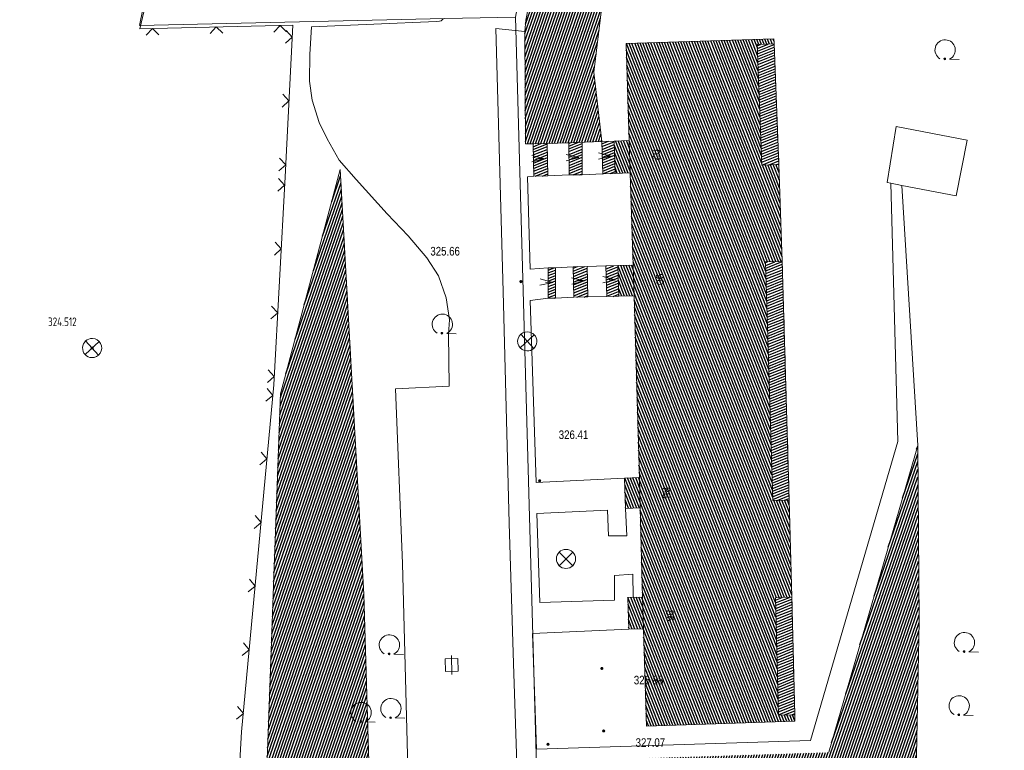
# Model space of a CAD drawing. Header units: metres. Extents: x 345144 to 348639, y 5629211 to 5635235.
# Tile 1039 of 1056: x 347781 to 347858, y 5631237 to 5631295. Entities that reach past the tile are written whole.
import ezdxf
from ezdxf.enums import TextEntityAlignment as Align

# ---------------------------------------------------------------- set-up
doc = ezdxf.new("R2010")
doc.units = ezdxf.units.M
doc.header["$MEASUREMENT"] = 0
doc.linetypes.add('4_4', pattern=[1.4, 0.7, -0.7])
for name, color, linetype in [('011 Gebäude', 7, 'Continuous'), ('011 Gebäude Ausg.', 7, 'Continuous'), ('028 Geländeform', 7, 'Continuous'), ('028 Geländeform Ausg.', 7, 'Continuous'), ('065-066 Ver_Entsorgung', 7, 'Continuous'), ('065-066 Ver_Entsorgung Ausg.', 7, 'Continuous'), ('081-083 Topographie', 7, 'Continuous'), ('AX Flurstück', 7, 'Continuous'), ('AX Gebäude', 7, 'Continuous'), ('Definitionslinie', 7, 'Continuous'), ('Präsentationsobjekt -Text (punktförmig)', 7, 'Continuous')]:
    doc.layers.add(name, color=color, linetype=linetype)
doc.styles.add('ARIAL', font='arial.ttf', dxfattribs={"height": 1})
doc.styles.add('DIN-6776-IT', font='txt', dxfattribs={"height": 1})
pattern_1 = [(201.882352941, (0, 0), (0.074540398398, -0.185590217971), [])]
pattern_2 = [(250.9552151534, (0, 0), (0.1890527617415, -0.065261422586), [])]
pattern_3 = [(111.5294117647, (0, 0), (-0.186045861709, -0.07339575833), [])]

# ---------------------------------------------------------------- blocks, each defined once
blk = doc.blocks.new('alk_3504_nrw')
at = {"color": 134, "lineweight": 5, "true_color": 0x00b2b2, "flags": 128}
for points in [[(-0.729333, -0.684), (-0.707333, -0.707333), (0.707333, 0.707333)], [(-0.707333, 0.707333), (0.707333, -0.707333)]]:
    blk.add_lwpolyline(points, dxfattribs=at)
at = {"color": 134, "lineweight": 5, "true_color": 0x00b2b2}
for start, end in [(90, -90), (-90, 90)]:
    blk.add_arc((0, 0), 1, start, end, dxfattribs=at)
blk = doc.blocks.new('alk_043x_nrw')
h = blk.add_hatch(color=7)
edge = h.paths.add_edge_path(flags=0)
edge.add_arc((0, 0), 1, 180, 360, ccw=False)
edge.add_arc((0, 0), 1, 0, 180, ccw=False)
blk = doc.blocks.new('alk_7100_nrwx2')
at = {"true_color": 0x2e2e2e}
h = blk.add_hatch(color=250, dxfattribs=at)
edge = h.paths.add_edge_path(flags=0)
edge.add_arc((0.024073, -0.597267), 0.057254, 180, 360, ccw=False)
edge.add_arc((0.024073, -0.597267), 0.057255, 0, 180, ccw=False)
at = {"color": 250, "lineweight": 5, "true_color": 0x2e2e2e, "flags": 128}
blk.add_lwpolyline([(0.349382, -0.597267), (1, -0.597267)], dxfattribs=at)
at = {"color": 250, "lineweight": 5, "true_color": 0x2e2e2e}
for centre, radius, start, end in [((0.024073, 0.012362), 0.690995, -61.91481688, -118.08518312), ((0.024073, -0.597267), 0.057255, 0, 180), ((0.024073, -0.597267), 0.057254, 180, 0)]:
    blk.add_arc(centre, radius, start, end, dxfattribs=at)
blk = doc.blocks.new('3488_swc')
at = {"color": 7, "lineweight": 5, "flags": 128}
for points in [[(1, 0), (-1, 0)], [(0.666667, 0.666667), (-0.666667, 0.666667), (-0.666667, -0.666667), (0.666667, -0.666667), (0.666667, 0.666667)]]:
    blk.add_lwpolyline(points, dxfattribs=at)

msp = doc.modelspace()

# ---------------------------------------------------------------- hatches: boundary and pattern name
at = {"layer": '011 Gebäude', "true_color": 0x8f8f8f}
h = msp.add_hatch(dxfattribs=at)
h.set_pattern_fill('_USER', color=252, scale=0.2, angle=201.88235294, style=0, pattern_type=0)
h.set_pattern_definition(pattern_1)
h.paths.add_polyline_path([(347840.209, 5631292.678), (347840.576, 5631283.242), (347840.576, 5631283.242), (347839.243, 5631283.192), (347839.243, 5631283.192), (347838.884, 5631292.628), (347838.884, 5631292.628)], flags=0)
h = msp.add_hatch(dxfattribs=at)
h.set_pattern_fill('_USER', color=252, scale=0.2, angle=201.88235294, style=0, pattern_type=0)
h.set_pattern_definition(pattern_1)
h.paths.add_polyline_path([(347822.434, 5631284.879), (347822.492, 5631282.342), (347822.492, 5631282.342), (347821.393, 5631282.317), (347821.393, 5631282.317), (347821.334, 5631284.853), (347821.334, 5631284.853)], flags=0)
h = msp.add_hatch(dxfattribs=at)
h.set_pattern_fill('_USER', color=252, scale=0.2, angle=201.88235294, style=0, pattern_type=0)
h.set_pattern_definition(pattern_1)
h.paths.add_polyline_path([(347825.178, 5631284.997), (347825.194, 5631282.438), (347825.194, 5631282.438), (347824.163, 5631282.432), (347824.163, 5631282.432), (347824.147, 5631284.937), (347824.147, 5631284.937)], flags=0)
h = msp.add_hatch(dxfattribs=at)
h.set_pattern_fill('_USER', color=252, scale=0.2, angle=201.88235294, style=0, pattern_type=0)
h.set_pattern_definition(pattern_1)
h.paths.add_polyline_path([(347827.769, 5631282.534), (347826.795, 5631282.504), (347826.795, 5631282.504), (347826.716, 5631285.045), (347826.716, 5631285.045), (347827.689, 5631285.075), (347827.689, 5631285.075)], flags=0)
h = msp.add_hatch(dxfattribs=at)
h.set_pattern_fill('_USER', color=252, scale=0.2, angle=201.88235294, style=0, pattern_type=0)
h.set_pattern_definition(pattern_1)
h.paths.add_polyline_path([(347840.838, 5631275.651), (347841.385, 5631256.979), (347841.385, 5631256.979), (347840.1, 5631256.942), (347840.1, 5631256.942), (347839.539, 5631275.61), (347839.539, 5631275.61)], flags=0)
h = msp.add_hatch(dxfattribs=at)
h.set_pattern_fill('_USER', color=252, scale=0.2, angle=201.88235294, style=0, pattern_type=0)
h.set_pattern_definition(pattern_1)
h.paths.add_polyline_path([(347823.083, 5631275.161), (347823.101, 5631272.788), (347823.101, 5631272.788), (347822.532, 5631272.784), (347822.532, 5631272.784), (347822.513, 5631275.157), (347822.513, 5631275.157)], flags=0)
h = msp.add_hatch(dxfattribs=at)
h.set_pattern_fill('_USER', color=252, scale=0.2, angle=201.88235294, style=0, pattern_type=0)
h.set_pattern_definition(pattern_1)
h.paths.add_polyline_path([(347825.577, 5631275.262), (347825.62, 5631272.871), (347825.62, 5631272.871), (347824.523, 5631272.852), (347824.523, 5631272.852), (347824.48, 5631275.241), (347824.48, 5631275.241)], flags=0)
h = msp.add_hatch(dxfattribs=at)
h.set_pattern_fill('_USER', color=252, scale=0.2, angle=201.88235294, style=0, pattern_type=0)
h.set_pattern_definition(pattern_1)
h.paths.add_polyline_path([(347827.118, 5631272.903), (347827.046, 5631275.295), (347827.046, 5631275.295), (347827.978, 5631275.323), (347827.978, 5631275.323), (347828.05, 5631272.932), (347828.05, 5631272.932)], flags=0)
h = msp.add_hatch(dxfattribs=at)
h.set_pattern_fill('_USER', color=252, scale=0.2, angle=201.88235294, style=0, pattern_type=0)
h.set_pattern_definition(pattern_1)
h.paths.add_polyline_path([(347841.591, 5631249.368), (347841.825, 5631240.18), (347841.825, 5631240.18), (347840.552, 5631240.146), (347840.552, 5631240.146), (347840.31, 5631249.335), (347840.31, 5631249.335)], flags=0)
at = {"layer": '028 Geländeform', "true_color": 0xb27500}
h = msp.add_hatch(dxfattribs=at)
h.set_pattern_fill('_USER', color=44, scale=0.2, angle=250.95521515, style=0, pattern_type=0)
h.set_pattern_definition(pattern_2)
h.paths.add_polyline_path([(347852.816, 5631328.166), (347851.378, 5631344.04), (347851.378, 5631344.04), (347852.228, 5631342.522), (347852.228, 5631342.522), (347854.162, 5631338.667), (347854.162, 5631338.667), (347855.158, 5631336.035), (347855.158, 5631336.035), (347855.756, 5631332.355), (347855.756, 5631332.355), (347856.619, 5631323.973), (347856.619, 5631323.973), (347856.872, 5631320.32), (347856.872, 5631320.32), (347857.098, 5631318.505), (347857.098, 5631318.505), (347857.542, 5631315.28), (347857.542, 5631315.28), (347857.73, 5631313.737), (347857.73, 5631313.737), (347857.75, 5631311.521), (347857.75, 5631311.521), (347857.217, 5631308.436), (347857.217, 5631308.436), (347857.061, 5631307.746), (347857.061, 5631307.746), (347856.509, 5631306.258), (347856.509, 5631306.258), (347855.331, 5631304.219), (347855.331, 5631304.219), (347854.017, 5631303.282), (347854.017, 5631303.282), (347852.483, 5631302.515), (347852.483, 5631302.515), (347850.985, 5631302.067), (347850.985, 5631302.067), (347847.335, 5631301.638), (347847.335, 5631301.638), (347835.452, 5631301.558), (347835.452, 5631301.558), (347831.142, 5631301.448), (347831.142, 5631301.448), (347829.191, 5631300.983), (347829.191, 5631300.983), (347828.153, 5631299.961), (347828.153, 5631299.961), (347826.862, 5631296.684), (347826.862, 5631296.684), (347826.105, 5631290.471), (347826.105, 5631290.471), (347826.716, 5631285.045), (347826.716, 5631285.045), (347824.147, 5631284.937), (347824.147, 5631284.937), (347822.434, 5631284.879), (347822.434, 5631284.879), (347821.334, 5631284.853), (347821.334, 5631284.853), (347820.742, 5631284.862), (347820.742, 5631284.862), (347820.702, 5631293.655), (347820.702, 5631293.655), (347820.765, 5631294.538), (347820.765, 5631294.538), (347822.49, 5631303.364), (347822.49, 5631303.364), (347822.62, 5631304.214), (347822.62, 5631304.214), (347826.914, 5631304.131), (347826.914, 5631304.131), (347831.494, 5631303.962), (347831.494, 5631303.962), (347835.272, 5631303.842), (347835.272, 5631303.842), (347846.283, 5631304.236), (347846.283, 5631304.236), (347849.269, 5631304.602), (347849.269, 5631304.602), (347851.3, 5631305.296), (347851.3, 5631305.296), (347852.954, 5631306.608), (347852.954, 5631306.608), (347854.195, 5631308.813), (347854.195, 5631308.813), (347854.485, 5631310.703), (347854.485, 5631310.703), (347854.306, 5631313.306), (347854.306, 5631313.306), (347854.022, 5631316.08), (347854.022, 5631316.08)], flags=0)
h = msp.add_hatch(dxfattribs=at)
h.set_pattern_fill('_USER', color=44, scale=0.2, angle=250.95521515, style=0, pattern_type=0)
h.set_pattern_definition(pattern_2)
h.paths.add_polyline_path([(347809.029, 5631218.1), (347811.575, 5631177.872), (347811.575, 5631177.872), (347810.792, 5631177.812), (347810.792, 5631177.812), (347806.007, 5631174.816), (347806.007, 5631174.816), (347805.98, 5631174.799), (347805.98, 5631174.799), (347805.37, 5631179.211), (347805.37, 5631179.211), (347800.618, 5631217.588), (347800.618, 5631217.588), (347800.47, 5631235.128), (347800.47, 5631235.128), (347801.57, 5631265.293), (347801.57, 5631265.293), (347806.25, 5631282.844), (347806.25, 5631282.844), (347808.096, 5631249.616), (347808.096, 5631249.616)], flags=0)
h = msp.add_hatch(dxfattribs=at)
h.set_pattern_fill('_USER', color=44, scale=0.2, angle=250.95521515, style=0, pattern_type=0)
h.set_pattern_definition(pattern_2)
h.paths.add_polyline_path([(347851.449, 5631261.251), (347851.552, 5631247.5), (347851.552, 5631247.5), (347851.335, 5631235.732), (347851.335, 5631235.732), (347851.125, 5631234.486), (347851.125, 5631234.486), (347850.763, 5631233.548), (347850.763, 5631233.548), (347850.041, 5631233.106), (347850.041, 5631233.106), (347849.02, 5631232.996), (347849.02, 5631232.996), (347847.575, 5631233.095), (347847.575, 5631233.095), (347843.355, 5631233.397), (347843.355, 5631233.397), (347838.396, 5631233.531), (347838.396, 5631233.531), (347832.814, 5631233.862), (347832.814, 5631233.862), (347831.183, 5631233.7), (347831.183, 5631233.7), (347829.507, 5631233.171), (347829.507, 5631233.171), (347828.599, 5631231.926), (347828.599, 5631231.926), (347828.102, 5631229.04), (347828.102, 5631229.04), (347827.818, 5631222.545), (347827.818, 5631222.545), (347827.24, 5631222.539), (347827.24, 5631222.539), (347827.231, 5631222.539), (347827.231, 5631222.539), (347824.595, 5631222.511), (347824.595, 5631222.511), (347824.642, 5631232.303), (347824.642, 5631232.303), (347825.16, 5631233.899), (347825.16, 5631233.899), (347828.074, 5631236.72), (347828.074, 5631236.72), (347844.488, 5631237.242), (347844.488, 5631237.242)], flags=0)
at = {"layer": 'AX Gebäude', "true_color": 0x4f4f4f}
h = msp.add_hatch(dxfattribs=at)
h.set_pattern_fill('_USER', color=251, scale=0.2, angle=111.52941176, style=0, pattern_type=0)
h.set_pattern_definition(pattern_3)
h.paths.add_polyline_path([(347828.623, 5631292.698), (347840.196, 5631293.058), (347840.209, 5631292.678), (347838.884, 5631292.628), (347839.242, 5631283.192), (347840.576, 5631283.242), (347840.838, 5631275.652), (347839.539, 5631275.61), (347840.1, 5631256.942), (347841.385, 5631256.979), (347841.591, 5631249.369), (347840.311, 5631249.336), (347840.551, 5631240.147), (347841.824, 5631240.18), (347841.839, 5631239.686), (347830.226, 5631239.297), (347829.974, 5631246.898), (347829.904, 5631249.389), (347829.722, 5631256.358), (347829.658, 5631258.734), (347829.243, 5631272.968), (347829.17, 5631275.36), (347828.942, 5631282.572), (347828.861, 5631285.112)], flags=0)
h = msp.add_hatch(dxfattribs=at)
h.set_pattern_fill('_USER', color=251, scale=0.2, angle=111.52941176, style=0, pattern_type=0)
h.set_pattern_definition(pattern_3)
h.paths.add_polyline_path([(347828.942, 5631282.572), (347827.769, 5631282.535), (347827.689, 5631285.076), (347828.861, 5631285.112)], flags=0)
h = msp.add_hatch(dxfattribs=at)
h.set_pattern_fill('_USER', color=251, scale=0.2, angle=111.52941176, style=0, pattern_type=0)
h.set_pattern_definition(pattern_3)
h.paths.add_polyline_path([(347829.243, 5631272.968), (347828.051, 5631272.932), (347827.978, 5631275.323), (347829.17, 5631275.36)], flags=0)
h = msp.add_hatch(dxfattribs=at)
h.set_pattern_fill('_USER', color=251, scale=0.2, angle=111.52941176, style=0, pattern_type=0)
h.set_pattern_definition(pattern_3)
h.paths.add_polyline_path([(347829.722, 5631256.358), (347828.568, 5631256.327), (347828.503, 5631258.702), (347829.658, 5631258.734)], flags=0)
h = msp.add_hatch(dxfattribs=at)
h.set_pattern_fill('_USER', color=251, scale=0.2, angle=111.52941176, style=0, pattern_type=0)
h.set_pattern_definition(pattern_3)
h.paths.add_polyline_path([(347829.974, 5631246.898), (347828.827, 5631246.863), (347828.754, 5631249.358), (347829.904, 5631249.389)], flags=0)

# ---------------------------------------------------------------- linework, layer by layer
at = {"layer": '011 Gebäude', "color": 251, "linetype": 'Continuous', "lineweight": 13, "true_color": 0x4f4f4f, "flags": 128}
for points in [[(347840.209, 5631292.678), (347840.576, 5631283.242), (347840.576, 5631283.242), (347839.243, 5631283.192), (347839.243, 5631283.192), (347838.884, 5631292.628), (347838.884, 5631292.628), (347840.209, 5631292.678)], [(347822.434, 5631284.879), (347822.492, 5631282.342), (347822.492, 5631282.342), (347821.393, 5631282.317), (347821.393, 5631282.317), (347821.334, 5631284.853), (347821.334, 5631284.853), (347822.434, 5631284.879)], [(347825.178, 5631284.997), (347825.194, 5631282.438), (347825.194, 5631282.438), (347824.163, 5631282.432), (347824.163, 5631282.432), (347824.147, 5631284.937), (347824.147, 5631284.937), (347825.178, 5631284.997)], [(347827.769, 5631282.534), (347826.795, 5631282.504), (347826.795, 5631282.504), (347826.716, 5631285.045), (347826.716, 5631285.045), (347827.689, 5631285.075), (347827.689, 5631285.075), (347827.769, 5631282.534)], [(347840.838, 5631275.651), (347841.385, 5631256.979), (347841.385, 5631256.979), (347840.1, 5631256.942), (347840.1, 5631256.942), (347839.539, 5631275.61), (347839.539, 5631275.61), (347840.838, 5631275.651)], [(347823.083, 5631275.161), (347823.101, 5631272.788), (347823.101, 5631272.788), (347822.532, 5631272.784), (347822.532, 5631272.784), (347822.513, 5631275.157), (347822.513, 5631275.157), (347823.083, 5631275.161)], [(347825.577, 5631275.262), (347825.62, 5631272.871), (347825.62, 5631272.871), (347824.523, 5631272.852), (347824.523, 5631272.852), (347824.48, 5631275.241), (347824.48, 5631275.241), (347825.577, 5631275.262)], [(347827.118, 5631272.903), (347827.046, 5631275.295), (347827.046, 5631275.295), (347827.978, 5631275.323), (347827.978, 5631275.323), (347828.05, 5631272.932), (347828.05, 5631272.932), (347827.118, 5631272.903)], [(347841.591, 5631249.368), (347841.825, 5631240.18), (347841.825, 5631240.18), (347840.552, 5631240.146), (347840.552, 5631240.146), (347840.31, 5631249.335), (347840.31, 5631249.335), (347841.591, 5631249.368)]]:
    msp.add_lwpolyline(points, dxfattribs=at)
at = {"layer": '011 Gebäude Ausg.', "color": 5, "linetype": 'Continuous', "lineweight": 5, "true_color": 0x0000ff, "flags": 128}
for points in [[(347823.922858, 5631283.515681), (347824.921, 5631283.773), (347823.919195, 5631284.015667)], [(347826.46254, 5631283.642053), (347827.46, 5631283.902), (347826.45756, 5631284.142028)], [(347821.250641, 5631283.441441), (347822.251, 5631283.69), (347821.251361, 5631283.941441)], [(347822.251, 5631283.69), (347821.557, 5631283.691)], [(347824.921, 5631283.773), (347824.375, 5631283.769)], [(347827.46, 5631283.902), (347826.958, 5631283.897)], [(347821.872446, 5631273.795117), (347822.881, 5631274.008), (347821.890919, 5631274.294776)], [(347822.881, 5631274.008), (347822.313, 5631274.029)], [(347824.369122, 5631273.865504), (347825.361, 5631274.146), (347824.353815, 5631274.365269)], [(347825.361, 5631274.146), (347824.708, 5631274.126)], [(347826.789781, 5631273.98434), (347827.796, 5631274.208), (347826.802908, 5631274.484167)], [(347827.796, 5631274.208), (347827.301, 5631274.221)]]:
    msp.add_lwpolyline(points, dxfattribs=at)
at = {"layer": '081-083 Topographie', "color": 7, "linetype": 'Continuous', "lineweight": 5, "flags": 128}
for points in [[(347797.997, 5631331.747), (347796.257, 5631321.835), (347796.257, 5631321.835), (347795.248, 5631321.91), (347795.248, 5631321.91), (347792.818, 5631303.519), (347792.818, 5631303.519), (347790.55, 5631293.857), (347790.55, 5631293.857), (347802.535, 5631294.139), (347802.535, 5631294.139), (347801.928, 5631282.275), (347801.928, 5631282.275), (347801.043, 5631265.987)], [(347822.49, 5631303.364), (347820.765, 5631294.538), (347820.765, 5631294.538), (347820.702, 5631293.655), (347820.702, 5631293.655), (347818.424, 5631293.887), (347818.424, 5631293.887), (347819.009, 5631273.288), (347819.009, 5631273.288), (347819.475, 5631255.167), (347819.475, 5631255.167), (347819.81, 5631244.178), (347819.81, 5631244.178), (347820.186, 5631232.429)], [(347814.293, 5631294.636), (347814.153, 5631294.49), (347814.153, 5631294.49), (347814.011, 5631294.45), (347814.011, 5631294.45), (347813.76, 5631294.418), (347813.76, 5631294.418), (347803.999, 5631294.017), (347803.999, 5631294.017), (347803.876, 5631291.842), (347803.876, 5631291.842), (347803.845, 5631289.749), (347803.845, 5631289.749), (347804.061, 5631288.271), (347804.061, 5631288.271), (347804.601, 5631286.513), (347804.601, 5631286.513), (347805.215, 5631285.246), (347805.215, 5631285.246), (347806.167, 5631283.579), (347806.167, 5631283.579), (347807.5, 5631282.059), (347807.5, 5631282.059), (347809.928, 5631279.369), (347809.928, 5631279.369), (347811.563, 5631277.642), (347811.563, 5631277.642), (347813.017, 5631275.945), (347813.017, 5631275.945), (347813.931, 5631274.52), (347813.931, 5631274.52), (347814.53, 5631272.798), (347814.53, 5631272.798), (347814.794, 5631271.086), (347814.794, 5631271.086), (347814.733, 5631269.999), (347814.733, 5631269.999), (347814.78, 5631265.892), (347814.78, 5631265.892), (347810.569, 5631265.677), (347810.569, 5631265.677), (347811.12, 5631252.025), (347811.12, 5631252.025), (347811.558, 5631235.024)], [(347849.064, 5631281.821), (347849.771, 5631286.207), (347849.771, 5631286.207), (347855.312, 5631285.136), (347855.312, 5631285.136), (347854.468, 5631280.792), (347854.468, 5631280.792), (347850.194, 5631281.606), (347850.194, 5631281.606), (347849.349, 5631281.767), (347849.349, 5631281.767), (347849.064, 5631281.821)], [(347822.492, 5631282.342), (347824.163, 5631282.432)], [(347825.194, 5631282.438), (347826.795, 5631282.504)], [(347821.393, 5631282.317), (347820.894, 5631282.278), (347820.894, 5631282.278), (347821.125, 5631275.054), (347821.125, 5631275.054), (347822.513, 5631275.157)], [(347828.827, 5631246.863), (347821.305, 5631246.537), (347821.305, 5631246.537), (347821.61, 5631237.487), (347821.61, 5631237.487), (347843.045, 5631238.155), (347843.045, 5631238.155), (347849.893, 5631261.555), (347849.893, 5631261.555), (347849.349, 5631281.767), (347849.349, 5631281.767), (347849.349, 5631281.783)], [(347850.194, 5631281.606), (347851.449, 5631261.251)], [(347823.083, 5631275.161), (347824.48, 5631275.241)], [(347825.577, 5631275.262), (347827.046, 5631275.295)], [(347828.503, 5631258.702), (347821.594, 5631258.36), (347821.594, 5631258.36), (347821.109, 5631272.598), (347821.109, 5631272.598), (347822.532, 5631272.784)], [(347823.101, 5631272.788), (347824.523, 5631272.852)], [(347825.62, 5631272.871), (347827.118, 5631272.903)], [(347828.569, 5631256.327), (347828.674, 5631254.191), (347828.674, 5631254.191), (347827.245, 5631254.174), (347827.245, 5631254.174), (347827.168, 5631256.194), (347827.168, 5631256.194), (347821.644, 5631255.92), (347821.644, 5631255.92), (347821.874, 5631248.952), (347821.874, 5631248.952), (347827.707, 5631249.136), (347827.707, 5631249.136), (347827.707, 5631251.085), (347827.707, 5631251.085), (347829.144, 5631251.189), (347829.144, 5631251.189), (347829.168, 5631249.367)]]:
    msp.add_lwpolyline(points, dxfattribs=at)
at = {"layer": 'AX Flurstück', "color": 8, "linetype": 'Continuous', "lineweight": 13, "true_color": 0x808080, "flags": 128}
for points in [[(347776.924, 5631366.715), (347797.298, 5631368.94), (347800.425, 5631367.592), (347798.174, 5631331.65), (347790.534, 5631294.105), (347814.433, 5631294.655), (347819.952, 5631294.771), (347823.315, 5631175.605), (347822.789, 5631171.013)], [(347814.433, 5631294.655), (347790.534, 5631294.105), (347798.174, 5631331.65)], [(347822.789, 5631171.013), (347823.315, 5631175.605), (347819.952, 5631294.771), (347820.876, 5631299.777), (347860.897, 5631300.893), (347860.92, 5631296.907), (347861.482, 5631283.258)]]:
    msp.add_lwpolyline(points, dxfattribs=at)
at = {"layer": 'AX Gebäude', "color": 7, "linetype": 'Continuous', "lineweight": 5, "flags": 128}
for points in [[(347828.623, 5631292.698), (347840.196, 5631293.058), (347840.209, 5631292.678), (347838.884, 5631292.628), (347839.242, 5631283.192), (347840.576, 5631283.242), (347840.838, 5631275.652), (347839.539, 5631275.61), (347840.1, 5631256.942), (347841.385, 5631256.979), (347841.591, 5631249.369), (347840.311, 5631249.336), (347840.551, 5631240.147), (347841.824, 5631240.18), (347841.839, 5631239.686), (347830.226, 5631239.297), (347829.974, 5631246.898), (347829.904, 5631249.389), (347829.722, 5631256.358), (347829.658, 5631258.734), (347829.243, 5631272.968), (347829.17, 5631275.36), (347828.942, 5631282.572), (347828.861, 5631285.112), (347828.623, 5631292.698)], [(347828.942, 5631282.572), (347827.769, 5631282.535), (347827.689, 5631285.076), (347828.861, 5631285.112), (347828.942, 5631282.572)], [(347829.243, 5631272.968), (347828.051, 5631272.932), (347827.978, 5631275.323), (347829.17, 5631275.36), (347829.243, 5631272.968)], [(347829.722, 5631256.358), (347828.568, 5631256.327), (347828.503, 5631258.702), (347829.658, 5631258.734), (347829.722, 5631256.358)], [(347829.974, 5631246.898), (347828.827, 5631246.863), (347828.754, 5631249.358), (347829.904, 5631249.389), (347829.974, 5631246.898)]]:
    msp.add_lwpolyline(points, dxfattribs=at)
at = {"layer": 'Definitionslinie', "color": 7, "linetype": 'Continuous', "lineweight": 5, "flags": 128}
for points in [[(347790.55, 5631293.857), (347792.818, 5631303.519)], [(347820.765, 5631294.538), (347822.49, 5631303.364)], [(347790.55, 5631293.857), (347802.535, 5631294.139)], [(347797.054, 5631293.51), (347796.543, 5631293.998), (347796.054, 5631293.486)], [(347797.054, 5631293.51), (347796.543, 5631293.998), (347796.054, 5631293.486)], [(347802.053, 5631293.628), (347801.541, 5631294.116), (347801.053, 5631293.604)], [(347802.053, 5631293.628), (347801.541, 5631294.116), (347801.053, 5631293.604)], [(347801.928, 5631282.275), (347802.535, 5631294.139)], [(347803.876, 5631291.842), (347803.999, 5631294.017)], [(347803.999, 5631294.017), (347813.76, 5631294.418)], [(347813.76, 5631294.418), (347814.011, 5631294.45)], [(347814.011, 5631294.45), (347814.153, 5631294.49)], [(347814.153, 5631294.49), (347814.293, 5631294.636)], [(347820.702, 5631293.655), (347820.765, 5631294.538)], [(347792.055, 5631293.392), (347791.544, 5631293.88), (347791.056, 5631293.369)], [(347792.055, 5631293.392), (347791.544, 5631293.88), (347791.056, 5631293.369)], [(347801.962, 5631292.727), (347802.487, 5631293.2), (347802.013, 5631293.725)], [(347801.962, 5631292.727), (347802.487, 5631293.2), (347802.013, 5631293.725)], [(347818.424, 5631293.887), (347819.009, 5631273.288)], [(347818.424, 5631293.887), (347820.702, 5631293.655)], [(347803.876, 5631291.842), (347803.845, 5631289.749)], [(347803.845, 5631289.749), (347804.061, 5631288.271)], [(347801.707, 5631287.733), (347802.232, 5631288.207), (347801.758, 5631288.732)], [(347801.707, 5631287.733), (347802.232, 5631288.207), (347801.758, 5631288.732)], [(347804.061, 5631288.271), (347804.601, 5631286.513)], [(347804.601, 5631286.513), (347805.215, 5631285.246)], [(347849.064, 5631281.821), (347849.771, 5631286.207)], [(347849.771, 5631286.207), (347855.312, 5631285.136)], [(347805.215, 5631285.246), (347806.167, 5631283.579)], [(347854.468, 5631280.792), (347855.312, 5631285.136)], [(347801.451, 5631282.74), (347801.976, 5631283.214), (347801.502, 5631283.738)], [(347801.451, 5631282.74), (347801.976, 5631283.214), (347801.502, 5631283.738)], [(347806.167, 5631283.579), (347807.5, 5631282.059)], [(347822.492, 5631282.342), (347824.163, 5631282.432)], [(347825.194, 5631282.438), (347826.795, 5631282.504)], [(347801.043, 5631265.987), (347801.928, 5631282.275)], [(347801.366, 5631281.148), (347801.892, 5631281.62), (347801.42, 5631282.146)], [(347801.366, 5631281.148), (347801.892, 5631281.62), (347801.42, 5631282.146)], [(347807.5, 5631282.059), (347809.928, 5631279.369)], [(347820.894, 5631282.278), (347821.393, 5631282.317)], [(347820.894, 5631282.278), (347821.125, 5631275.054)], [(347849.064, 5631281.821), (347849.349, 5631281.767), (347849.349, 5631281.767), (347850.194, 5631281.606)], [(347849.349, 5631281.783), (347849.349, 5631281.767), (347849.349, 5631281.767), (347849.893, 5631261.555)], [(347850.194, 5631281.606), (347851.449, 5631261.251)], [(347850.194, 5631281.606), (347854.468, 5631280.792)], [(347809.928, 5631279.369), (347811.563, 5631277.642)], [(347801.095, 5631276.155), (347801.621, 5631276.627), (347801.149, 5631277.154)], [(347801.095, 5631276.155), (347801.621, 5631276.627), (347801.149, 5631277.154)], [(347811.563, 5631277.642), (347813.017, 5631275.945)], [(347813.017, 5631275.945), (347813.931, 5631274.52)], [(347821.125, 5631275.054), (347822.513, 5631275.157)], [(347823.083, 5631275.161), (347824.48, 5631275.241)], [(347825.577, 5631275.262), (347827.046, 5631275.295)], [(347813.931, 5631274.52), (347814.53, 5631272.798)], [(347819.009, 5631273.288), (347819.475, 5631255.167)], [(347814.53, 5631272.798), (347814.794, 5631271.086)], [(347821.109, 5631272.598), (347822.532, 5631272.784)], [(347821.109, 5631272.598), (347821.594, 5631258.36)], [(347823.101, 5631272.788), (347824.523, 5631272.852)], [(347825.62, 5631272.871), (347827.118, 5631272.903)], [(347800.823, 5631271.163), (347801.35, 5631271.635), (347800.878, 5631272.161)], [(347800.823, 5631271.163), (347801.35, 5631271.635), (347800.878, 5631272.161)], [(347814.733, 5631269.999), (347814.794, 5631271.086)], [(347814.733, 5631269.999), (347814.78, 5631265.892)], [(347800.552, 5631266.17), (347801.079, 5631266.642), (347800.606, 5631267.168)], [(347800.552, 5631266.17), (347801.079, 5631266.642), (347800.606, 5631267.168)], [(347803.909, 5631189.907), (347799.953, 5631218.095), (347798.058, 5631230.6), (347798.53, 5631238.846), (347801.043, 5631265.987)], [(347800.423, 5631264.719), (347800.968, 5631265.171), (347800.516, 5631265.714)], [(347810.569, 5631265.677), (347814.78, 5631265.892)], [(347810.569, 5631265.677), (347811.12, 5631252.025)], [(347843.045, 5631238.155), (347849.893, 5631261.555)], [(347799.963, 5631259.741), (347800.507, 5631260.192), (347800.055, 5631260.737)], [(347821.594, 5631258.36), (347828.503, 5631258.702)], [(347828.569, 5631256.327), (347828.674, 5631254.191)], [(347799.502, 5631254.763), (347800.045, 5631255.215), (347799.594, 5631255.758)], [(347821.644, 5631255.92), (347827.168, 5631256.194)], [(347821.644, 5631255.92), (347821.874, 5631248.952)], [(347827.168, 5631256.194), (347827.245, 5631254.174)], [(347819.475, 5631255.167), (347819.81, 5631244.178)], [(347827.245, 5631254.174), (347828.674, 5631254.191)], [(347811.12, 5631252.025), (347811.558, 5631235.024)], [(347827.707, 5631251.085), (347829.144, 5631251.189)], [(347827.707, 5631251.085), (347827.707, 5631249.136)], [(347829.144, 5631251.189), (347829.168, 5631249.367)], [(347799.041, 5631249.785), (347799.585, 5631250.237), (347799.133, 5631250.781)], [(347821.874, 5631248.952), (347827.707, 5631249.136)], [(347821.305, 5631246.537), (347828.827, 5631246.863)], [(347821.305, 5631246.537), (347821.61, 5631237.487)], [(347798.58, 5631244.807), (347799.123, 5631245.258), (347798.672, 5631245.803)], [(347819.81, 5631244.178), (347820.186, 5631232.429)], [(347798.118, 5631239.83), (347798.663, 5631240.281), (347798.211, 5631240.825)], [(347821.61, 5631237.487), (347843.045, 5631238.155)]]:
    msp.add_lwpolyline(points, dxfattribs=at)
at = {"layer": 'Definitionslinie', "color": 44, "linetype": 'Continuous', "lineweight": 5, "true_color": 0xb27500, "flags": 128}
for points in [[(347820.765, 5631294.538), (347822.49, 5631303.364)], [(347826.105, 5631290.471), (347826.862, 5631296.684)], [(347820.702, 5631293.655), (347820.765, 5631294.538)], [(347820.702, 5631293.655), (347820.742, 5631284.862)], [(347826.105, 5631290.471), (347826.716, 5631285.045)], [(347820.742, 5631284.862), (347821.334, 5631284.853)], [(347821.334, 5631284.853), (347822.434, 5631284.879)], [(347822.434, 5631284.879), (347824.147, 5631284.937)], [(347824.147, 5631284.937), (347826.716, 5631285.045)], [(347801.57, 5631265.293), (347806.25, 5631282.844)], [(347806.25, 5631282.844), (347808.096, 5631249.616)], [(347801.57, 5631265.293), (347800.47, 5631235.128)], [(347844.488, 5631237.242), (347851.449, 5631261.251)], [(347851.449, 5631261.251), (347851.552, 5631247.5)], [(347808.096, 5631249.616), (347809.029, 5631218.1)], [(347851.552, 5631247.5), (347851.335, 5631235.732)]]:
    msp.add_lwpolyline(points, dxfattribs=at)
at = {"layer": 'Definitionslinie', "color": 250, "linetype": '4_4', "lineweight": 5, "true_color": 0x2e2e2e, "flags": 128}
for points in [[(347840.209, 5631292.678), (347840.576, 5631283.242)], [(347840.838, 5631275.651), (347841.385, 5631256.979)], [(347841.591, 5631249.368), (347841.825, 5631240.18)]]:
    msp.add_lwpolyline(points, dxfattribs=at)
at = {"layer": 'Definitionslinie', "color": 250, "linetype": 'Continuous', "lineweight": 13, "true_color": 0x2e2e2e, "flags": 128}
for points in [[(347821.334, 5631284.853), (347822.434, 5631284.879)], [(347821.334, 5631284.853), (347821.393, 5631282.317)], [(347822.434, 5631284.879), (347822.492, 5631282.342)], [(347824.147, 5631284.937), (347825.178, 5631284.997)], [(347824.147, 5631284.937), (347824.163, 5631282.432)], [(347825.178, 5631284.997), (347825.194, 5631282.438)], [(347826.716, 5631285.045), (347827.689, 5631285.075)], [(347826.716, 5631285.045), (347826.795, 5631282.504)], [(347824.163, 5631282.432), (347825.194, 5631282.438)], [(347826.795, 5631282.504), (347827.769, 5631282.534)], [(347821.393, 5631282.317), (347822.492, 5631282.342)], [(347822.513, 5631275.157), (347823.083, 5631275.161)], [(347822.513, 5631275.157), (347822.532, 5631272.784)], [(347823.083, 5631275.161), (347823.101, 5631272.788)], [(347824.48, 5631275.241), (347825.577, 5631275.262)], [(347824.48, 5631275.241), (347824.523, 5631272.852)], [(347825.577, 5631275.262), (347825.62, 5631272.871)], [(347827.046, 5631275.295), (347827.978, 5631275.323)], [(347827.046, 5631275.295), (347827.118, 5631272.903)], [(347822.532, 5631272.784), (347823.101, 5631272.788)], [(347824.523, 5631272.852), (347825.62, 5631272.871)], [(347827.118, 5631272.903), (347828.05, 5631272.932)]]:
    msp.add_lwpolyline(points, dxfattribs=at)

# ---------------------------------------------------------------- block references
at = {"layer": '028 Geländeform', "xscale": 0.125, "yscale": 0.125}
for p, rotation in [((347820.385, 5631274.074), -2.326036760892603), ((347786.827, 5631268.874), -2.326094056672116)]:
    msp.add_blockref('alk_043x_nrw', p, dxfattribs=dict(at, rotation=rotation))
for p in [(347821.854, 5631258.486), (347826.726, 5631243.804), (347826.865, 5631238.911), (347822.508, 5631237.866)]:
    msp.add_blockref('alk_043x_nrw', p, dxfattribs=at)
at = {"layer": '065-066 Ver_Entsorgung', "xscale": 0.75, "yscale": 0.75}
for p, rotation in [((347820.883, 5631269.397), -2.325521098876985), ((347786.827, 5631268.874), -2.326094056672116)]:
    msp.add_blockref('alk_3504_nrw', p, dxfattribs=dict(at, rotation=rotation))
msp.add_blockref('alk_3504_nrw', (347823.914, 5631252.372), dxfattribs=at)
at = {"layer": '065-066 Ver_Entsorgung Ausg.', "xscale": 0.75, "yscale": 0.75, "rotation": -88.31462592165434}
msp.add_blockref('3488_swc', (347814.968, 5631244.073), dxfattribs=at)
at = {"layer": '081-083 Topographie', "xscale": 1.15275, "yscale": 1.15275}
for p, rotation in [((347853.564, 5631292.183), -2.326094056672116), ((347814.205, 5631270.72), -2.326094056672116), ((347810.067, 5631245.622), -2.326094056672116), ((347855.075, 5631245.803), -2.326094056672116), ((347854.663, 5631240.862), -2.326094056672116), ((347807.85, 5631240.336), -2.325521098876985), ((347810.183, 5631240.639), -2.325521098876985)]:
    msp.add_blockref('alk_7100_nrwx2', p, dxfattribs=dict(at, rotation=rotation))

# ---------------------------------------------------------------- texts
at = {"layer": '028 Geländeform Ausg.', "color": 44, "true_color": 0xb27500, "style": 'ARIAL', "width": 0.8}
for s, height, p in [('325.66', 0.6761367, (347813.301, 5631276.114)), ('326.41', 0.6761367, (347823.35, 5631261.755)), ('326.88', 0.6761367, (347829.226, 5631242.554)), ('327.07', 0.6761366, (347829.365, 5631237.661))]:
    msp.add_text(s, height=height, dxfattribs=at).set_placement(p)
at = {"layer": '065-066 Ver_Entsorgung Ausg.', "color": 134, "true_color": 0x00b2b2, "style": 'DIN-6776-IT', "width": 0.8}
msp.add_text('324.512', height=0.6762, dxfattribs=at).set_placement((347783.375, 5631270.591))
at = {"layer": 'Präsentationsobjekt -Text (punktförmig)', "color": 7, "style": 'ARIAL'}
for s, p in [('92', (347830.686, 5631283.963)), ('90', (347830.978, 5631274.229)), ('88', (347831.48, 5631257.522)), ('86', (347831.768, 5631247.919))]:
    msp.add_text(s, height=0.58947, rotation=-86.12619169, dxfattribs=at).set_placement(p, align=Align.CENTER)

doc.saveas('drawing.dxf')
